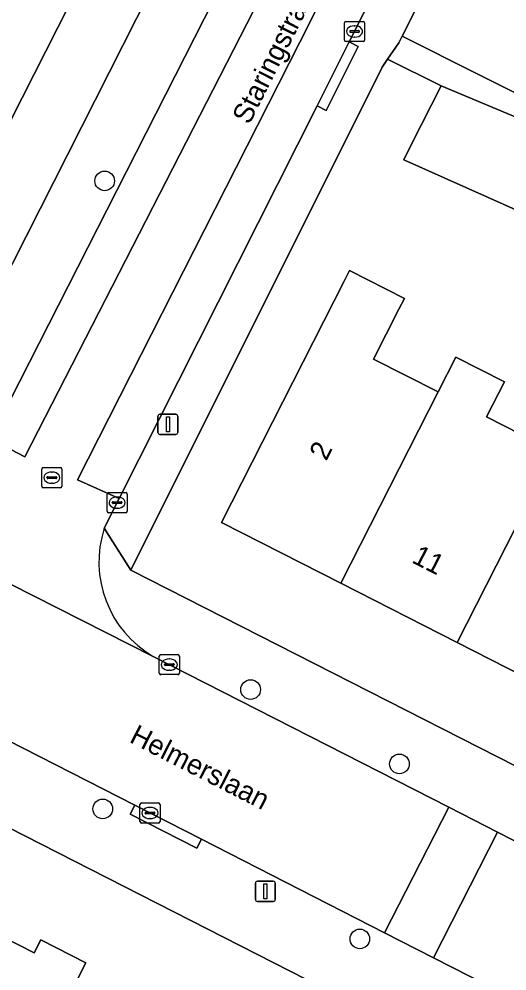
# Model space of a CAD drawing. Extents: x 160349 to 161355, y 381727 to 382854.
# Drawn here: x 160947.88 to 160972.16, y 382406.89 to 382454.27 of the extents above; entities that cross this region are included whole.
import ezdxf

# ---------------------------------------------------------------- set-up
doc = ezdxf.new("R2010")
doc.units = 0
for name, color, linetype in [('IMGEO_Boom', 7, 'Continuous'), ('IMGEO_Erf', 7, 'Continuous'), ('IMGEO_Kolk', 7, 'Continuous'), ('IMGEO_Lichtmast', 7, 'Continuous'), ('IMGEO_Openbare_ruimte_label', 7, 'Continuous'), ('IMGEO_Pand', 7, 'Continuous'), ('IMGEO_Pand_nummerreeks', 7, 'Continuous'), ('IMGEO_Parkeervlak_open', 7, 'Continuous'), ('IMGEO_Rijbaan_lokaal_open', 7, 'Continuous'), ('IMGEO_Rioolput', 7, 'Continuous'), ('IMGEO_Voetpad_open', 7, 'Continuous')]:
    doc.layers.add(name, color=color, linetype=linetype)

msp = doc.modelspace()

# ---------------------------------------------------------------- linework, layer by layer
at = {"layer": 'IMGEO_Boom'}
for centre in [(160952.144, 382446.216), (160959.407, 382420.898), (160966.812, 382417.201), (160952.051, 382414.958), (160964.841, 382408.489)]:
    msp.add_circle(centre, 0.489, dxfattribs=at)
at = {"layer": 'IMGEO_Erf'}
for points in [[(160929.43, 382454.682), (160931.168, 382453.792), (160929.78, 382451.081), (160930.431, 382450.748), (160929.535, 382448.999), (160927.255, 382444.549), (160925.539, 382441.196), (160942.737, 382432.597), (160968.834, 382484.174)], [(160980.496, 382480.356), (160966.95, 382453.421), (160985.537, 382444.073), (161001.407, 382435.952), (161045.259, 382414.138), (161047.204, 382413.109), (161048.401, 382415.371), (161054.475, 382412.155), (161054.706, 382412.627), (161055.019, 382413.218), (161055.038, 382413.207), (161057.734, 382411.78), (161058.359, 382412.96), (161061.859, 382411.107), (161061.697, 382410.8), (161064.707, 382409.206), (161062.514, 382405.064), (161071.223, 382400.63)], [(160950.398, 382454.997), (160947.463, 382449.196), (160944.459, 382443.26), (160942.842, 382444.079), (160940.881, 382440.204), (160939.343, 382440.983), (160938.351, 382439.023), (160929.177, 382443.665), (160931.434, 382448.127), (160932.117, 382449.509), (160934.002, 382448.555), (160934.154, 382448.854), (160937.003, 382454.483), (160938.238, 382453.859), (160938.357, 382454.093), (160938.67, 382454.712)], [(160999.751, 382435.331), (160998.42, 382432.875), (160998.277, 382432.61), (160996.749, 382433.438), (160994.818, 382434.484), (160994.961, 382434.749), (160996.249, 382437.127), (160988.211, 382441.311), (160984.751, 382443.186), (160980.704, 382445.378), (160978.489, 382441.061), (160972.87, 382443.838), (160973.208, 382444.502), (160967.024, 382447.27), (160967.432, 382448.076), (160968.882, 382450.939), (160966.221, 382452.268), (160965.948, 382451.868), (160953.449, 382426.834), (161000, 382403.134)], [(160975.475, 382420.295), (160969.682, 382423.243), (160963.889, 382426.192), (160957.95, 382429.215), (160964.061, 382441.22), (160964.333, 382441.755), (160967.061, 382440.366), (160966.789, 382439.831), (160965.522, 382437.343), (160968.733, 382435.709), (160969.614, 382437.441), (160972.031, 382436.21), (160971.15, 382434.479), (160973.722, 382433.169)], [(160964.859, 382360.589), (160972.84, 382376.279), (160981.996, 382396.364), (160920.092, 382427.927), (160914.362, 382428.677), (160913.551, 382429.345), (160896.195, 382431.129), (160894.761, 382429.245), (160891.566, 382407.153), (160890.782, 382401.963), (160887.151, 382382.179)], [(160945.377, 382409.453), (160948.643, 382407.79), (160948.972, 382408.436), (160951.209, 382407.296), (160948.941, 382402.841), (160945.301, 382395.694)]]:
    msp.add_lwpolyline(points, dxfattribs=at)
at = {"layer": 'IMGEO_Kolk'}
for p, q in [((160964.079, 382453.224), (160964.079, 382454.076)), ((160964.154, 382454.15), (160965.006, 382454.15)), ((160964.567, 382453.93), (160964.592, 382453.93)), ((160965.08, 382454.076), (160965.08, 382453.224)), ((160964.338, 382453.644), (160964.338, 382453.656)), ((160964.776, 382453.607), (160964.378, 382453.607)), ((160964.381, 382453.693), (160964.779, 382453.693)), ((160964.59, 382453.37), (160964.565, 382453.37)), ((160964.822, 382453.656), (160964.822, 382453.644)), ((160965.006, 382453.15), (160964.154, 382453.15)), ((160952.264, 382429.776), (160952.264, 382430.628)), ((160952.339, 382430.702), (160953.191, 382430.702)), ((160953.265, 382430.628), (160953.265, 382429.776)), ((160952.523, 382430.196), (160952.523, 382430.208)), ((160952.961, 382430.159), (160952.563, 382430.159)), ((160952.566, 382430.245), (160952.964, 382430.245)), ((160952.752, 382430.482), (160952.777, 382430.482)), ((160953.007, 382430.208), (160953.007, 382430.196)), ((160953.191, 382429.702), (160952.339, 382429.702)), ((160952.775, 382429.922), (160952.75, 382429.922)), ((160954.86, 382421.714), (160954.86, 382422.566)), ((160954.935, 382422.64), (160955.787, 382422.64)), ((160955.861, 382422.566), (160955.861, 382421.714)), ((160955.119, 382422.134), (160955.119, 382422.146)), ((160955.557, 382422.097), (160955.159, 382422.097)), ((160955.162, 382422.183), (160955.56, 382422.183)), ((160955.348, 382422.42), (160955.373, 382422.42)), ((160955.603, 382422.146), (160955.603, 382422.134)), ((160955.787, 382421.64), (160954.935, 382421.64)), ((160955.371, 382421.86), (160955.346, 382421.86)), ((160953.899, 382414.328), (160953.899, 382415.18)), ((160953.974, 382415.254), (160954.826, 382415.254)), ((160954.387, 382415.034), (160954.412, 382415.034)), ((160954.9, 382415.18), (160954.9, 382414.328)), ((160954.158, 382414.748), (160954.158, 382414.76)), ((160954.596, 382414.711), (160954.198, 382414.711)), ((160954.201, 382414.797), (160954.599, 382414.797)), ((160954.41, 382414.474), (160954.385, 382414.474)), ((160954.642, 382414.76), (160954.642, 382414.748)), ((160954.826, 382414.254), (160953.974, 382414.254))]:
    msp.add_line(p, q, dxfattribs=at)
for points in [[(160964.079, 382453.224), (160964.079, 382454.076)], [(160964.154, 382454.15), (160965.006, 382454.15)], [(160965.08, 382454.076), (160965.08, 382453.224)], [(160965.006, 382453.15), (160964.154, 382453.15)], [(160952.264, 382429.776), (160952.264, 382430.628)], [(160952.339, 382430.702), (160953.191, 382430.702)], [(160953.265, 382430.628), (160953.265, 382429.776)], [(160953.191, 382429.702), (160952.339, 382429.702)], [(160954.86, 382421.714), (160954.86, 382422.566)], [(160954.935, 382422.64), (160955.787, 382422.64)], [(160955.861, 382422.566), (160955.861, 382421.714)], [(160955.787, 382421.64), (160954.935, 382421.64)], [(160953.899, 382414.328), (160953.899, 382415.18)], [(160953.974, 382415.254), (160954.826, 382415.254)], [(160954.9, 382415.18), (160954.9, 382414.328)], [(160954.826, 382414.254), (160953.974, 382414.254)]]:
    msp.add_lwpolyline(points, dxfattribs=at)
for centre, radius, start, end in [((160964.156, 382454.074), 0.0765, 91.552, 178.448), ((160964.156, 382454.074), 0.0765, 91.552, 178.448), ((160965.004, 382454.074), 0.0765, 1.552, 88.448), ((160965.004, 382454.074), 0.0765, 1.552, 88.448), ((160964.378, 382453.653), 0.0403, 85.8775, 175.7526), ((160964.375, 382453.643), 0.0366, 178.938, 274.7102), ((160964.779, 382453.65), 0.043, 264.8664, 352.4533), ((160964.783, 382453.655), 0.0386, 1.7309, 96.639), ((160964.156, 382453.226), 0.0765, 181.552, 268.448), ((160964.156, 382453.226), 0.0765, 181.552, 268.448), ((160965.004, 382453.226), 0.0765, 271.552, 358.448), ((160965.004, 382453.226), 0.0765, 271.552, 358.448), ((160952.341, 382430.626), 0.0765, 91.552, 178.448), ((160952.341, 382430.626), 0.0765, 91.552, 178.448), ((160953.189, 382430.626), 0.0765, 1.552, 88.448), ((160953.189, 382430.626), 0.0765, 1.552, 88.448), ((160952.563, 382430.205), 0.0403, 85.8775, 175.7526), ((160952.56, 382430.195), 0.0366, 178.938, 274.7102), ((160952.964, 382430.202), 0.043, 264.8664, 352.4533), ((160952.968, 382430.207), 0.0386, 1.7309, 96.639), ((160952.341, 382429.778), 0.0765, 181.552, 268.448), ((160952.341, 382429.778), 0.0765, 181.552, 268.448), ((160953.189, 382429.778), 0.0765, 271.552, 358.448), ((160953.189, 382429.778), 0.0765, 271.552, 358.448), ((160954.937, 382422.564), 0.0765, 91.552, 178.448), ((160954.937, 382422.564), 0.0765, 91.552, 178.448), ((160955.785, 382422.564), 0.0765, 1.552, 88.448), ((160955.785, 382422.564), 0.0765, 1.552, 88.448), ((160955.159, 382422.143), 0.0403, 85.8775, 175.7526), ((160955.156, 382422.133), 0.0366, 178.938, 274.7102), ((160955.56, 382422.14), 0.043, 264.8664, 352.4533), ((160955.564, 382422.145), 0.0386, 1.7309, 96.639), ((160954.937, 382421.716), 0.0765, 181.552, 268.448), ((160954.937, 382421.716), 0.0765, 181.552, 268.448), ((160955.785, 382421.716), 0.0765, 271.552, 358.448), ((160955.785, 382421.716), 0.0765, 271.552, 358.448), ((160953.976, 382415.178), 0.0765, 91.552, 178.448), ((160953.976, 382415.178), 0.0765, 91.552, 178.448), ((160954.824, 382415.178), 0.0765, 1.552, 88.448), ((160954.824, 382415.178), 0.0765, 1.552, 88.448), ((160954.198, 382414.757), 0.0403, 85.8775, 175.7526), ((160954.195, 382414.747), 0.0366, 178.938, 274.7102), ((160954.599, 382414.754), 0.043, 264.8664, 352.4533), ((160954.603, 382414.759), 0.0386, 1.7309, 96.639), ((160953.976, 382414.33), 0.0765, 181.552, 268.448), ((160953.976, 382414.33), 0.0765, 181.552, 268.448), ((160954.824, 382414.33), 0.0765, 271.552, 358.448), ((160954.824, 382414.33), 0.0765, 271.552, 358.448)]:
    msp.add_arc(centre, radius, start, end, dxfattribs=at)
for centre, major_axis, ratio, start_param, end_param in [((160964.566, 382453.65), (-0.387, 0.002), 0.722429, 4.712389, 7.853982), ((160964.591, 382453.65), (-0.39, 0.002), 0.717154, 1.570796, 4.712389), ((160952.751, 382430.202), (-0.387, 0.002), 0.722429, 4.712389, 7.853982), ((160952.776, 382430.202), (-0.39, 0.002), 0.717154, 1.570796, 4.712389), ((160955.347, 382422.14), (-0.387, 0.002), 0.722429, 4.712389, 7.853982), ((160955.372, 382422.14), (-0.39, 0.002), 0.717154, 1.570796, 4.712389), ((160954.386, 382414.754), (-0.387, 0.002), 0.722429, 4.712389, 7.853982), ((160954.411, 382414.754), (-0.39, 0.002), 0.717154, 1.570796, 4.712389)]:
    msp.add_ellipse(centre, major_axis=major_axis, ratio=ratio, start_param=start_param, end_param=end_param, dxfattribs=at)
at = {"layer": 'IMGEO_Lichtmast'}
for p, q in [((160954.794, 382433.696), (160954.794, 382434.496)), ((160954.794, 382434.496), (160954.794, 382433.696)), ((160954.894, 382434.596), (160955.684, 382434.596)), ((160955.684, 382434.596), (160954.894, 382434.596)), ((160955.784, 382434.496), (160955.784, 382433.696)), ((160955.784, 382433.696), (160955.784, 382434.496)), ((160955.684, 382433.596), (160954.894, 382433.596)), ((160954.894, 382433.596), (160955.684, 382433.596)), ((160959.643, 382410.456), (160959.643, 382411.256)), ((160959.643, 382411.256), (160959.643, 382410.456)), ((160959.743, 382411.356), (160960.533, 382411.356)), ((160960.533, 382411.356), (160959.743, 382411.356)), ((160960.633, 382411.256), (160960.633, 382410.456)), ((160960.633, 382410.456), (160960.633, 382411.256)), ((160960.533, 382410.356), (160959.743, 382410.356)), ((160959.743, 382410.356), (160960.533, 382410.356))]:
    msp.add_line(p, q, dxfattribs=at)
for points in [[(160955.214, 382434.471), (160955.364, 382434.471), (160955.364, 382433.721), (160955.214, 382433.721), (160955.214, 382434.471)], [(160960.063, 382411.231), (160960.213, 382411.231), (160960.213, 382410.481), (160960.063, 382410.481), (160960.063, 382411.231)]]:
    msp.add_lwpolyline(points, dxfattribs=at)
for centre, start, end in [((160954.894, 382434.496), 90, 180), ((160954.894, 382434.496), 90, 180), ((160955.684, 382434.496), 0, 90), ((160955.684, 382434.496), 360, 90), ((160954.894, 382433.696), 180, 270), ((160954.894, 382433.696), 180, 270), ((160955.684, 382433.696), 270, 0), ((160955.684, 382433.696), 270, 0), ((160959.743, 382411.256), 90, 180), ((160959.743, 382411.256), 90, 180), ((160960.533, 382411.256), 0, 90), ((160960.533, 382411.256), 360, 90), ((160959.743, 382410.456), 180, 270), ((160959.743, 382410.456), 180, 270), ((160960.533, 382410.456), 270, 0), ((160960.533, 382410.456), 270, 0)]:
    msp.add_arc(centre, 0.1, start, end, dxfattribs=at)
at = {"layer": 'IMGEO_Pand'}
for points in [[(160940.027, 382460.244), (160939.917, 382460.297), (160938.948, 382458.383), (160938.688, 382457.869), (160939.945, 382457.232), (160938.67, 382454.712), (160938.357, 382454.093), (160938.238, 382453.859), (160947.463, 382449.196), (160950.398, 382454.997)], [(160976.723, 382447.346), (160973.396, 382449.054), (160968.882, 382450.939), (160967.432, 382448.076), (160967.024, 382447.27), (160973.208, 382444.502), (160972.87, 382443.838), (160978.489, 382441.061), (160980.704, 382445.378)], [(160963.889, 382426.192), (160968.733, 382435.709), (160965.522, 382437.343), (160966.789, 382439.831), (160967.061, 382440.366), (160964.333, 382441.755), (160964.061, 382441.22), (160957.95, 382429.215)], [(160974.524, 382432.761), (160974.168, 382432.942), (160973.722, 382433.169), (160971.15, 382434.479), (160972.031, 382436.21), (160969.614, 382437.441), (160968.733, 382435.709), (160963.889, 382426.192), (160969.682, 382423.243)], [(160980.828, 382430.815), (160978.811, 382431.842), (160979.51, 382433.216), (160975.734, 382435.138), (160974.524, 382432.761), (160969.682, 382423.243), (160975.475, 382420.295)], [(160939.618, 382399.24), (160942.765, 382397.637), (160942.543, 382397.093), (160945.301, 382395.694), (160948.941, 382402.841), (160951.209, 382407.296), (160948.972, 382408.436), (160948.643, 382407.79), (160945.377, 382409.453), (160945.591, 382409.874), (160945.1, 382410.124), (160940.716, 382401.506)]]:
    msp.add_lwpolyline(points, close=True, dxfattribs=at)
at = {"layer": 'IMGEO_Parkeervlak_open'}
for points in [[(160964.244, 382463.845), (160962.422, 382464.763), (160946.453, 382433.379), (160948.171, 382432.487)], [(160962.715, 382449.951), (160964.318, 382453.132), (160968.608, 382461.646), (160966.646, 382462.635), (160961.85, 382453.116), (160950.801, 382431.33), (160952.869, 382430.41)]]:
    msp.add_lwpolyline(points, close=True, dxfattribs=at)
at = {"layer": 'IMGEO_Rijbaan_lokaal_open'}
for points in [[(160961.85, 382453.116), (160966.646, 382462.635), (160964.244, 382463.845), (160948.171, 382432.487), (160946.453, 382433.379)], [(160952.123, 382428.93), (160952.869, 382430.41), (160950.801, 382431.33), (160961.85, 382453.116)], [(160922.012, 382431.282), (160927.24, 382428.614), (160930.69, 382426.853), (160953.643, 382415.139), (160956.96, 382413.447), (160966.074, 382408.796), (160969.262, 382415.042), (160954.56, 382422.549), (160939.126, 382430.357)], [(160939.126, 382430.357), (160954.56, 382422.549)]]:
    msp.add_lwpolyline(points, dxfattribs=at)
for points in [[(160971.693, 382413.801), (160969.262, 382415.042), (160966.074, 382408.796), (160968.505, 382407.555)], [(161000, 382399.348), (160971.693, 382413.801), (160968.505, 382407.555), (160979.482, 382401.953), (160980.917, 382401.134), (160995.274, 382393.815), (161000, 382391.41), (161020.25, 382381.093), (161023.456, 382387.372), (161016.539, 382390.903), (161013.216, 382392.6)]]:
    msp.add_lwpolyline(points, close=True, dxfattribs=at)
msp.add_arc((160957.296, 382427.25), 5.439, 162.0055, 239.7997, dxfattribs=at)
at = {"layer": 'IMGEO_Rioolput'}
for p, q in [((160949.091, 382431.944), (160949.943, 382431.944)), ((160949.016, 382431.018), (160949.016, 382431.87)), ((160949.318, 382431.487), (160949.716, 382431.487)), ((160949.504, 382431.724), (160949.529, 382431.724)), ((160950.017, 382431.87), (160950.017, 382431.018)), ((160949.275, 382431.438), (160949.275, 382431.45)), ((160949.713, 382431.401), (160949.315, 382431.401)), ((160949.527, 382431.164), (160949.502, 382431.164)), ((160949.759, 382431.45), (160949.759, 382431.438)), ((160949.943, 382430.944), (160949.091, 382430.944))]:
    msp.add_line(p, q, dxfattribs=at)
for points in [[(160949.091, 382431.944), (160949.943, 382431.944)], [(160949.016, 382431.018), (160949.016, 382431.87)], [(160950.017, 382431.87), (160950.017, 382431.018)], [(160949.943, 382430.944), (160949.091, 382430.944)]]:
    msp.add_lwpolyline(points, dxfattribs=at)
for centre, radius, start, end in [((160949.093, 382431.868), 0.0765, 91.552, 178.448), ((160949.093, 382431.868), 0.0765, 91.552, 178.448), ((160949.941, 382431.868), 0.0765, 1.552, 88.448), ((160949.941, 382431.868), 0.0765, 1.552, 88.448), ((160949.315, 382431.447), 0.0403, 85.8775, 175.7526), ((160949.72, 382431.449), 0.0386, 1.7309, 96.639), ((160949.093, 382431.02), 0.0765, 181.552, 268.448), ((160949.093, 382431.02), 0.0765, 181.552, 268.448), ((160949.312, 382431.437), 0.0366, 178.938, 274.7102), ((160949.716, 382431.444), 0.043, 264.8664, 352.4533), ((160949.941, 382431.02), 0.0765, 271.552, 358.448), ((160949.941, 382431.02), 0.0765, 271.552, 358.448)]:
    msp.add_arc(centre, radius, start, end, dxfattribs=at)
for centre, major_axis, ratio, start_param, end_param in [((160949.503, 382431.444), (-0.387, 0.002), 0.722429, 4.712389, 7.853982), ((160949.528, 382431.444), (-0.39, 0.002), 0.717154, 1.570796, 4.712389)]:
    msp.add_ellipse(centre, major_axis=major_axis, ratio=ratio, start_param=start_param, end_param=end_param, dxfattribs=at)
at = {"layer": 'IMGEO_Voetpad_open'}
for points in [[(161002.835, 382546.797), (161001.046, 382547.459), (160998.63, 382542.762), (160997.605, 382541.038), (160976.841, 382500), (160969.726, 382485.938), (160968.834, 382484.174), (160942.737, 382432.597), (160945.04, 382431.451)], [(160946.453, 382433.379), (160962.422, 382464.763), (160963.696, 382467.268), (160977.96, 382495.301), (160980.338, 382500), (160982.603, 382504.477), (160982.713, 382504.694), (160982.266, 382504.916), (160984.441, 382509.213), (160984.888, 382508.991), (160985.711, 382510.618), (160986.939, 382513.045), (161000, 382538.855), (161000.837, 382540.464), (161001.385, 382541.516), (161002.177, 382543.084)], [(160978.825, 382480.826), (160977.383, 382479.061), (160976.802, 382477.907), (160969.873, 382464.156), (160968.608, 382461.646), (160964.318, 382453.132), (160964.762, 382452.904), (160963.159, 382449.723), (160962.715, 382449.951), (160952.869, 382430.41), (160952.123, 382428.93), (160953.449, 382426.834), (160965.948, 382451.868), (160966.221, 382452.268), (160966.784, 382453.09), (160966.95, 382453.421), (160980.496, 382480.356)], [(161001.407, 382435.952), (160985.537, 382444.073), (160966.95, 382453.421), (160966.784, 382453.09), (160966.221, 382452.268), (160968.882, 382450.939), (160973.396, 382449.054), (160976.723, 382447.346), (160980.704, 382445.378), (160984.751, 382443.186), (160988.211, 382441.311), (160996.249, 382437.127), (160998.135, 382436.159), (160999.751, 382435.331)], [(160897.214, 382434.517), (160896.488, 382434.599), (160895.551, 382434.705), (160894.761, 382429.245), (160896.195, 382431.129), (160913.551, 382429.345), (160914.362, 382428.677), (160920.092, 382427.927), (160981.996, 382396.364), (160984.04, 382395.376)], [(160953.449, 382426.834), (160952.123, 382428.93)], [(160980.917, 382401.134), (160979.482, 382401.953), (160968.505, 382407.555), (160966.074, 382408.796), (160956.96, 382413.447), (160956.73, 382413.004), (160953.413, 382414.696), (160953.643, 382415.139), (160930.69, 382426.853)], [(161123.098, 382339.501), (161123.504, 382340.294), (161120.886, 382341.599), (161085.402, 382359.661), (161059.146, 382373.026), (161058.723, 382373.241), (161057.577, 382373.824), (161000, 382403.134), (160953.449, 382426.834)], [(160954.56, 382422.549), (160969.262, 382415.042), (160971.693, 382413.801), (161000, 382399.348), (161013.216, 382392.6), (161013.446, 382393.043), (161016.769, 382391.347), (161016.539, 382390.903), (161023.456, 382387.372), (161025.861, 382386.144), (161083.981, 382356.468), (161101.518, 382347.514), (161103.968, 382346.263), (161118.275, 382338.958)]]:
    msp.add_lwpolyline(points, dxfattribs=at)
for points in [[(160964.318, 382453.132), (160962.715, 382449.951), (160963.159, 382449.723), (160964.762, 382452.904)], [(160956.96, 382413.447), (160953.643, 382415.139), (160953.413, 382414.696), (160956.73, 382413.004)]]:
    msp.add_lwpolyline(points, close=True, dxfattribs=at)
msp.add_arc((160957.296, 382427.25), 5.439, 162.0055, 239.7997, dxfattribs=at)

# ---------------------------------------------------------------- texts
at = {"layer": 'IMGEO_Openbare_ruimte_label'}
for s, rotation, p in [('Staringstraat', 63.3068, (160959.338, 382448.971)), ('Helmerslaan', 332.9222, (160953.322, 382418.304))]:
    msp.add_text(s, height=1, rotation=rotation, dxfattribs=at).set_placement(p)
at = {"layer": 'IMGEO_Pand_nummerreeks'}
for s, rotation, p in [('2', 63.0222, (160963.17, 382432.239)), ('11', 333.0251, (160967.375, 382427.245))]:
    msp.add_text(s, height=1, rotation=rotation, dxfattribs=at).set_placement(p)

doc.saveas('drawing.dxf')
